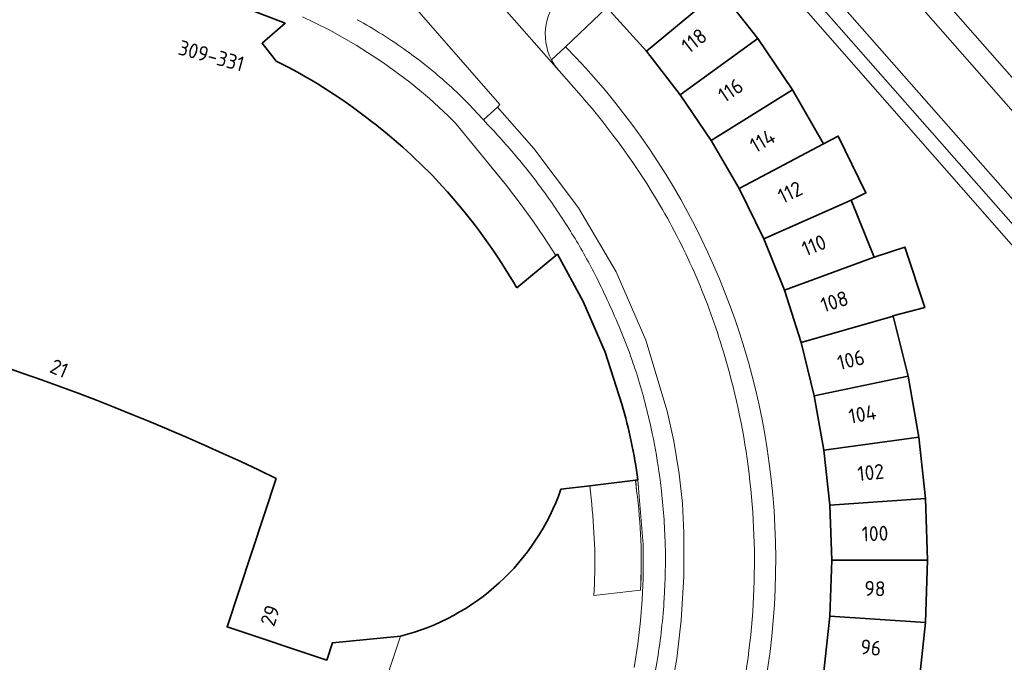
# Model space of a CAD drawing. Extents: x 150256 to 156914, y 461459 to 469481.
# Tile 557 of 656: x 154264 to 154353, y 467886 to 467944. Entities that reach past the tile are written whole.
import ezdxf
from ezdxf.enums import TextEntityAlignment as Align

# ---------------------------------------------------------------- set-up
doc = ezdxf.new("R2010")
doc.units = 0
doc.header["$LTSCALE"] = 0.75
for name, color, linetype, lineweight in [('B-RO-IE-TERREINAFSCHEIDING_KUNSTMATIG_MUUR-G', 251, 'IE-TERREINAFSCHEIDING-KUNSTMATIG-DICHT', 18), ('B-RO-OG-BEBOUWING-GV', 6, 'CONTINUOUS', 35), ('B-RO-OG-BEBOUWING-T18', 1, 'CONTINUOUS', 18), ('B-RO-VH-VERHARDING_BETONSTRAATSTEEN-GV', 251, 'CONTINUOUS', 18), ('B-RO-VH-VERHARDING_STRAATBAKSTEEN-GV', 251, 'CONTINUOUS', 18)]:
    doc.layers.add(name, color=color, linetype=linetype, lineweight=lineweight)
doc.styles.add('NLCS-ISO-M200-T18', font='NLCS-ISO.ttf', dxfattribs={"height": 360})
doc.linetypes.add('IE-TERREINAFSCHEIDING-KUNSTMATIG-DICHT', pattern='A,8,-1,[82,NLCS.SHX,S=0.75,R=90,X=0,Y=0],-1', length=10)

msp = doc.modelspace()

# ---------------------------------------------------------------- linework, layer by layer
at = {"layer": 'B-RO-IE-TERREINAFSCHEIDING_KUNSTMATIG_MUUR-G'}
for points in [[(154307.783, 467929.034), (154306.385, 467930.746)], [(154307.783, 467929.034), (154306.385, 467930.746)], [(154309.13, 467927.282), (154307.783, 467929.034)], [(154309.13, 467927.282), (154307.783, 467929.034)], [(154310.185, 467925.821), (154309.13, 467927.282)], [(154310.185, 467925.821), (154309.13, 467927.282)], [(154311.197, 467924.33), (154310.185, 467925.821)], [(154311.197, 467924.33), (154310.185, 467925.821)], [(154312.246, 467922.685), (154311.197, 467924.33)], [(154312.246, 467922.685), (154311.197, 467924.33)], [(154319.58, 467901.39), (154319.493, 467902.318)], [(154319.58, 467901.39), (154319.493, 467902.318)], [(154315.511, 467900.161), (154315.349, 467901.839)], [(154315.511, 467900.161), (154315.349, 467901.839)]]:
    msp.add_lwpolyline(points, dxfattribs=at)
for points in [[(154319.925, 467892.377, 0.045598), (154319.58, 467901.39)], [(154319.925, 467892.377, 0.045598), (154319.58, 467901.39)], [(154315.713, 467891.892, 0.039911), (154315.511, 467900.161)], [(154315.713, 467891.892, 0.039911), (154315.511, 467900.161)]]:
    msp.add_lwpolyline(points, format="xyb", dxfattribs=at)
at = {"layer": 'B-RO-OG-BEBOUWING-GV'}
for points in [[(154322.223, 467952.145), (154319.162, 467949.382), (154320.109, 467948.311), (154316.878, 467945.163), (154320.463, 467941.198), (154327.099, 467946.741)], [(154322.223, 467952.145), (154319.162, 467949.382), (154320.109, 467948.311), (154316.878, 467945.163), (154320.463, 467941.198), (154327.099, 467946.741)], [(154327.099, 467946.741), (154320.463, 467941.198), (154323.53, 467937.258), (154330.547, 467942.349)], [(154327.099, 467946.741), (154320.463, 467941.198), (154323.53, 467937.258), (154330.547, 467942.349)], [(154326.329, 467933.123), (154333.681, 467937.702), (154330.547, 467942.349), (154323.53, 467937.258)], [(154326.329, 467933.123), (154333.681, 467937.702), (154330.547, 467942.349), (154323.53, 467937.258)], [(154328.87, 467928.756), (154336.492, 467932.8), (154333.681, 467937.702), (154326.329, 467933.123)], [(154328.87, 467928.756), (154336.492, 467932.8), (154333.681, 467937.702), (154326.329, 467933.123)], [(154328.87, 467928.756), (154331.083, 467924.199), (154339.003, 467927.71), (154340.346, 467928.367), (154337.829, 467933.509), (154336.492, 467932.8)], [(154328.87, 467928.756), (154331.083, 467924.199), (154339.003, 467927.71), (154340.346, 467928.367), (154337.829, 467933.509), (154336.492, 467932.8)], [(154332.961, 467919.562), (154341.075, 467922.531), (154339.003, 467927.71), (154331.083, 467924.199)], [(154332.961, 467919.562), (154341.075, 467922.531), (154339.003, 467927.71), (154331.083, 467924.199)], [(154341.075, 467922.531), (154332.961, 467919.562), (154334.48, 467914.813), (154342.805, 467917.195), (154342.791, 467917.239), (154345.673, 467917.992), (154343.863, 467923.452)], [(154341.075, 467922.531), (154332.961, 467919.562), (154334.48, 467914.813), (154342.805, 467917.195), (154342.791, 467917.239), (154345.673, 467917.992), (154343.863, 467923.452)], [(154335.667, 467909.978), (154344.175, 467911.756), (154342.805, 467917.195), (154334.48, 467914.813)], [(154335.667, 467909.978), (154344.175, 467911.756), (154342.805, 467917.195), (154334.48, 467914.813)], [(154344.175, 467911.756), (154335.667, 467909.978), (154336.544, 467905.063), (154345.132, 467906.248)], [(154344.175, 467911.756), (154335.667, 467909.978), (154336.544, 467905.063), (154345.132, 467906.248)], [(154337.071, 467900.063), (154345.725, 467900.682), (154345.132, 467906.248), (154336.544, 467905.063)], [(154337.071, 467900.063), (154345.725, 467900.682), (154345.132, 467906.248), (154336.544, 467905.063)], [(154337.252, 467895.087), (154345.914, 467895.09), (154345.725, 467900.682), (154337.071, 467900.063)], [(154337.252, 467895.087), (154345.914, 467895.09), (154345.725, 467900.682), (154337.071, 467900.063)], [(154345.914, 467895.09), (154337.252, 467895.087), (154337.064, 467890.027), (154345.737, 467889.435)], [(154345.914, 467895.09), (154337.252, 467895.087), (154337.064, 467890.027), (154345.737, 467889.435)], [(154345.737, 467889.435), (154337.064, 467890.027), (154336.541, 467884.994), (154345.131, 467883.806)], [(154345.737, 467889.435), (154337.064, 467890.027), (154336.541, 467884.994), (154345.131, 467883.806)]]:
    msp.add_lwpolyline(points, close=True, dxfattribs=at)
for points in [[(154286.922, 467940.313), (154286.756, 467940.525), (154285.657, 467941.921), (154287.747, 467943.738), (154282.454, 467945.777), (154277.764, 467947.039)], [(154286.922, 467940.313), (154286.756, 467940.525), (154285.657, 467941.921), (154287.747, 467943.738), (154282.454, 467945.777), (154277.764, 467947.039)], [(154318.234, 467909.226), (154316.714, 467913.951), (154314.749, 467918.515), (154312.397, 467922.809), (154312.246, 467922.685), (154308.718, 467919.778)], [(154318.234, 467909.226), (154316.714, 467913.951), (154314.749, 467918.515), (154312.397, 467922.809), (154312.246, 467922.685), (154308.718, 467919.778)], [(154286.936, 467902.503), (154282.487, 467889.046), (154291.509, 467886.05), (154292.035, 467887.606), (154298.194, 467888.208)], [(154286.936, 467902.503), (154282.487, 467889.046), (154291.509, 467886.05), (154292.035, 467887.606), (154298.194, 467888.208)], [(154312.716, 467901.513), (154315.349, 467901.839), (154319.489, 467902.352), (154319.678, 467902.376)], [(154312.716, 467901.513), (154315.349, 467901.839), (154319.489, 467902.352), (154319.678, 467902.376)]]:
    msp.add_lwpolyline(points, dxfattribs=at)
for points in [[(154295.15, 467935.16, 0.050901), (154286.922, 467940.313)], [(154295.15, 467935.16, 0.050901), (154286.922, 467940.313)], [(154301.423, 467929.583, 0.039664), (154295.15, 467935.16)], [(154301.423, 467929.583, 0.039664), (154295.15, 467935.16)], [(154308.718, 467919.778, 0.056018), (154301.423, 467929.583)], [(154308.718, 467919.778, 0.056018), (154301.423, 467929.583)], [(154233.185, 467920.211, -0.066936), (154286.936, 467902.503)], [(154233.185, 467920.211, -0.066936), (154286.936, 467902.503)], [(154319.678, 467902.376, 0.040846), (154318.234, 467909.226)], [(154319.678, 467902.376, 0.040846), (154318.234, 467909.226)], [(154298.194, 467888.208, 0.251445), (154312.716, 467901.513)], [(154298.194, 467888.208, 0.251445), (154312.716, 467901.513)], [(154276.593, 467871.131, -0.067695), (154222.899, 467888.808)], [(154276.593, 467871.131, -0.067695), (154222.899, 467888.808)]]:
    msp.add_lwpolyline(points, format="xyb", dxfattribs=at)
at = {"layer": 'B-RO-VH-VERHARDING_BETONSTRAATSTEEN-GV'}
for points in [[(154345.225, 467837.884), (154348.411, 467834.303), (154381.139, 467863.087), (154400.585, 467880.215), (154401.647, 467881.231), (154363.912, 467924.141), (154353.681, 467935.715), (154331.936, 467960.462), (154331.496, 467960.963), (154330.607, 467961.973), (154323.316, 467955.543)], [(154345.225, 467837.884), (154348.411, 467834.303), (154381.139, 467863.087), (154400.585, 467880.215), (154401.647, 467881.231), (154363.912, 467924.141), (154353.681, 467935.715), (154331.936, 467960.462), (154331.496, 467960.963), (154330.607, 467961.973), (154323.316, 467955.543)], [(154346.99, 467832.688), (154347.029, 467832.644), (154348.083, 467831.462), (154404.438, 467881.008), (154333.414, 467961.768), (154331.936, 467960.462), (154353.681, 467935.715), (154363.912, 467924.141), (154401.647, 467881.231), (154400.585, 467880.215), (154381.139, 467863.087), (154348.411, 467834.303)], [(154346.99, 467832.688), (154347.029, 467832.644), (154348.083, 467831.462), (154404.438, 467881.008), (154333.414, 467961.768), (154331.936, 467960.462), (154353.681, 467935.715), (154363.912, 467924.141), (154401.647, 467881.231), (154400.585, 467880.215), (154381.139, 467863.087), (154348.411, 467834.303)], [(154327.367, 467956.604), (154325.847, 467955.287), (154357.397, 467919.292), (154354.092, 467916.37), (154369.861, 467898.311), (154370.65, 467899.005), (154364.147, 467906.419), (154365.265, 467907.376), (154364.465, 467908.285), (154363.373, 467907.315), (154355.493, 467916.281), (154356.679, 467917.155), (154356.821, 467917.259), (154356.915, 467917.12)], [(154327.367, 467956.604), (154325.847, 467955.287), (154357.397, 467919.292), (154354.092, 467916.37), (154369.861, 467898.311), (154370.65, 467899.005), (154364.147, 467906.419), (154365.265, 467907.376), (154364.465, 467908.285), (154363.373, 467907.315), (154355.493, 467916.281), (154356.679, 467917.155), (154356.821, 467917.259), (154356.915, 467917.12)], [(154387.819, 467882.837), (154390.771, 467885.415), (154390.826, 467885.456), (154380.465, 467897.302), (154339.545, 467943.76), (154330.256, 467954.377), (154329.739, 467954.963), (154328.831, 467954.182)], [(154387.819, 467882.837), (154390.771, 467885.415), (154390.826, 467885.456), (154380.465, 467897.302), (154339.545, 467943.76), (154330.256, 467954.377), (154329.739, 467954.963), (154328.831, 467954.182)], [(154329.813, 467955.027), (154329.739, 467954.963), (154330.256, 467954.377), (154339.545, 467943.76), (154380.465, 467897.302), (154390.826, 467885.456)], [(154329.813, 467955.027), (154329.739, 467954.963), (154330.256, 467954.377), (154339.545, 467943.76), (154380.465, 467897.302), (154390.826, 467885.456)], [(154358.559, 467919.917), (154328.773, 467953.802)], [(154328.773, 467953.802), (154358.559, 467919.917)], [(154358.559, 467919.917), (154328.773, 467953.802)], [(154328.773, 467953.802), (154358.559, 467919.917)], [(154314.553, 467937.165), (154312.557, 467939.429), (154312.541, 467939.448), (154312.527, 467939.464), (154302.23, 467951.165), (154300.755, 467952.842), (154296.152, 467948.976), (154296.244, 467948.873)], [(154314.553, 467937.165), (154312.557, 467939.429), (154312.541, 467939.448), (154312.527, 467939.464), (154302.23, 467951.165), (154300.755, 467952.842), (154296.152, 467948.976), (154296.244, 467948.873)], [(154302.23, 467951.165), (154312.527, 467939.464)], [(154302.23, 467951.165), (154312.527, 467939.464)], [(154305.699, 467934.969), (154306.971, 467936.131), (154307.189, 467936.359), (154298.399, 467946.456), (154296.244, 467948.873), (154296.152, 467948.976), (154292.918, 467946.209), (154291.887, 467945.32)], [(154305.699, 467934.969), (154306.971, 467936.131), (154307.189, 467936.359), (154298.399, 467946.456), (154296.244, 467948.873), (154296.152, 467948.976), (154292.918, 467946.209), (154291.887, 467945.32)], [(154296.244, 467948.873), (154298.399, 467946.456), (154307.189, 467936.359), (154306.971, 467936.131), (154310.265, 467932.4), (154314.327, 467927.026), (154317.723, 467921.209), (154320.412, 467915.035), (154322.349, 467908.586), (154322.958, 467905.871), (154323.44, 467902.929), (154323.727, 467900.217), (154323.86, 467897.582), (154323.852, 467893.622), (154323.616, 467889.666), (154323.203, 467886.173), (154322.572, 467882.711), (154321.687, 467879.16), (154320.58, 467875.671), (154319.225, 467872.182), (154317.652, 467868.786), (154316.14, 467869.582), (154315.89, 467869.089), (154323.046, 467865.384)], [(154296.244, 467948.873), (154298.399, 467946.456), (154307.189, 467936.359), (154306.971, 467936.131), (154310.265, 467932.4), (154314.327, 467927.026), (154317.723, 467921.209), (154320.412, 467915.035), (154322.349, 467908.586), (154322.958, 467905.871), (154323.44, 467902.929), (154323.727, 467900.217), (154323.86, 467897.582), (154323.852, 467893.622), (154323.616, 467889.666), (154323.203, 467886.173), (154322.572, 467882.711), (154321.687, 467879.16), (154320.58, 467875.671), (154319.225, 467872.182), (154317.652, 467868.786), (154316.14, 467869.582), (154315.89, 467869.089), (154323.046, 467865.384)], [(154311.878, 467940.404), (154313.143, 467941.611), (154316.878, 467945.163)], [(154311.878, 467940.404), (154313.143, 467941.611), (154316.878, 467945.163)], [(154289.318, 467944.311), (154290.439, 467943.766), (154291.785, 467943.111), (154294.171, 467941.755), (154296.656, 467940.142), (154299.043, 467938.391), (154300.82, 467936.924), (154302.509, 467935.36), (154303.176, 467934.675), (154307.783, 467929.034), (154309.13, 467927.282), (154310.185, 467925.821), (154311.197, 467924.33), (154312.246, 467922.685), (154312.397, 467922.809), (154314.749, 467918.515), (154316.714, 467913.951), (154318.234, 467909.226)], [(154289.318, 467944.311), (154290.439, 467943.766), (154291.785, 467943.111), (154294.171, 467941.755), (154296.656, 467940.142), (154299.043, 467938.391), (154300.82, 467936.924), (154302.509, 467935.36), (154303.176, 467934.675), (154307.783, 467929.034), (154309.13, 467927.282), (154310.185, 467925.821), (154311.197, 467924.33), (154312.246, 467922.685), (154312.397, 467922.809), (154314.749, 467918.515), (154316.714, 467913.951), (154318.234, 467909.226)], [(154313.143, 467941.611), (154311.878, 467940.404)], [(154313.143, 467941.611), (154311.878, 467940.404)], [(154312.527, 467939.464), (154312.541, 467939.448), (154312.557, 467939.429), (154314.553, 467937.165)], [(154312.527, 467939.464), (154312.541, 467939.448), (154312.557, 467939.429), (154314.553, 467937.165)], [(154316.14, 467869.582), (154317.652, 467868.786), (154319.225, 467872.182), (154320.58, 467875.671), (154321.687, 467879.16), (154322.572, 467882.711), (154323.203, 467886.173), (154323.616, 467889.666), (154323.852, 467893.622), (154323.86, 467897.582), (154323.727, 467900.217), (154323.44, 467902.929), (154322.958, 467905.871), (154322.349, 467908.586), (154320.412, 467915.035), (154317.723, 467921.209), (154314.327, 467927.026), (154310.265, 467932.4), (154306.971, 467936.131), (154305.699, 467934.969)], [(154316.14, 467869.582), (154317.652, 467868.786), (154319.225, 467872.182), (154320.58, 467875.671), (154321.687, 467879.16), (154322.572, 467882.711), (154323.203, 467886.173), (154323.616, 467889.666), (154323.852, 467893.622), (154323.86, 467897.582), (154323.727, 467900.217), (154323.44, 467902.929), (154322.958, 467905.871), (154322.349, 467908.586), (154320.412, 467915.035), (154317.723, 467921.209), (154314.327, 467927.026), (154310.265, 467932.4), (154306.971, 467936.131), (154305.699, 467934.969)], [(154319.58, 467901.39), (154319.489, 467902.352), (154315.349, 467901.839), (154315.511, 467900.161)], [(154319.58, 467901.39), (154319.489, 467902.352), (154315.349, 467901.839), (154315.511, 467900.161)], [(154319.678, 467902.376), (154319.781, 467901.221), (154320.166, 467896.511), (154320.158, 467893.448), (154320.078, 467891.524), (154319.923, 467889.604), (154319.674, 467887.484), (154319.354, 467885.377)], [(154319.354, 467885.377), (154319.674, 467887.484), (154319.923, 467889.604), (154320.078, 467891.524), (154320.158, 467893.448), (154320.166, 467896.511), (154319.781, 467901.221), (154319.678, 467902.376), (154319.489, 467902.352), (154319.58, 467901.39)], [(154319.678, 467902.376), (154319.781, 467901.221), (154320.166, 467896.511), (154320.158, 467893.448), (154320.078, 467891.524), (154319.923, 467889.604), (154319.674, 467887.484), (154319.354, 467885.377)], [(154319.354, 467885.377), (154319.674, 467887.484), (154319.923, 467889.604), (154320.078, 467891.524), (154320.158, 467893.448), (154320.166, 467896.511), (154319.781, 467901.221), (154319.678, 467902.376), (154319.489, 467902.352), (154319.58, 467901.39)], [(154315.511, 467900.161), (154315.349, 467901.839), (154312.716, 467901.513)], [(154315.511, 467900.161), (154315.349, 467901.839), (154312.716, 467901.513)], [(154315.714, 467891.893), (154319.927, 467892.377)], [(154319.927, 467892.377), (154315.714, 467891.893)], [(154315.714, 467891.893), (154319.927, 467892.377)], [(154319.927, 467892.377), (154315.714, 467891.893)], [(154298.194, 467888.208), (154294.22, 467876.204)], [(154298.194, 467888.208), (154294.22, 467876.204)]]:
    msp.add_lwpolyline(points, dxfattribs=at)
for points in [[(154313.015, 467946.467, 0.349804), (154311.878, 467940.404)], [(154311.878, 467940.404, -0.349804), (154313.015, 467946.467)], [(154313.015, 467946.467, 0.349804), (154311.878, 467940.404)], [(154311.878, 467940.404, -0.349804), (154313.015, 467946.467)], [(154298.76, 467941.219, 0.028269), (154294.272, 467944.056)], [(154294.272, 467944.056, -0.028269), (154298.76, 467941.219)], [(154298.76, 467941.219, 0.028269), (154294.272, 467944.056)], [(154294.272, 467944.056, -0.028269), (154298.76, 467941.219)], [(154331.587, 467903.853, 0.162303), (154313.143, 467941.611)], [(154331.587, 467903.853, 0.162303), (154313.143, 467941.611)], [(154302.394, 467938.307, 0.028104), (154298.76, 467941.219)], [(154298.76, 467941.219, -0.028104), (154302.394, 467938.307)], [(154302.394, 467938.307, 0.028104), (154298.76, 467941.219)], [(154298.76, 467941.219, -0.028104), (154302.394, 467938.307)], [(154312.527, 467939.464, -0.058524), (154311.878, 467940.404)], [(154311.878, 467940.404, 0.058524), (154312.527, 467939.464)], [(154312.527, 467939.464, -0.058524), (154311.878, 467940.404)], [(154311.878, 467940.404, 0.058524), (154312.527, 467939.464)], [(154305.699, 467934.969, 0.030257), (154302.394, 467938.307)], [(154302.394, 467938.307, -0.030257), (154305.699, 467934.969)], [(154305.699, 467934.969, 0.030257), (154302.394, 467938.307)], [(154302.394, 467938.307, -0.030257), (154305.699, 467934.969)], [(154321.689, 467927.248, 0.044844), (154314.553, 467937.165)], [(154314.553, 467937.165, -0.044844), (154321.689, 467927.248)], [(154321.689, 467927.248, 0.044844), (154314.553, 467937.165)], [(154314.553, 467937.165, -0.044844), (154321.689, 467927.248)], [(154305.699, 467934.969, -0.016064), (154308.625, 467931.732)], [(154308.625, 467931.732, 0.016064), (154305.699, 467934.969)], [(154305.699, 467934.969, -0.016064), (154308.625, 467931.732)], [(154308.625, 467931.732, 0.016064), (154305.699, 467934.969)], [(154308.625, 467931.732, -0.019316), (154311.283, 467928.329)], [(154311.283, 467928.329, 0.019316), (154308.625, 467931.732)], [(154308.625, 467931.732, -0.019316), (154311.283, 467928.329)], [(154311.283, 467928.329, 0.019316), (154308.625, 467931.732)], [(154311.283, 467928.329, -0.019488), (154313.724, 467924.671)], [(154313.724, 467924.671, 0.019488), (154311.283, 467928.329)], [(154311.283, 467928.329, -0.019488), (154313.724, 467924.671)], [(154313.724, 467924.671, 0.019488), (154311.283, 467928.329)], [(154324.962, 467920.788, 0.030136), (154321.689, 467927.248)], [(154321.689, 467927.248, -0.030136), (154324.962, 467920.788)], [(154324.962, 467920.788, 0.030136), (154321.689, 467927.248)], [(154321.689, 467927.248, -0.030136), (154324.962, 467920.788)], [(154313.724, 467924.671, -0.0202), (154315.788, 467920.999)], [(154315.788, 467920.999, 0.0202), (154313.724, 467924.671)], [(154313.724, 467924.671, -0.0202), (154315.788, 467920.999)], [(154315.788, 467920.999, 0.0202), (154313.724, 467924.671)], [(154315.788, 467920.999, -0.020077), (154317.962, 467916.309)], [(154317.962, 467916.309, 0.020077), (154315.788, 467920.999)], [(154315.788, 467920.999, -0.020077), (154317.962, 467916.309)], [(154317.962, 467916.309, 0.020077), (154315.788, 467920.999)], [(154327.435, 467913.982, 0.030097), (154324.962, 467920.788)], [(154324.962, 467920.788, -0.030097), (154327.435, 467913.982)], [(154327.435, 467913.982, 0.030097), (154324.962, 467920.788)], [(154324.962, 467920.788, -0.030097), (154327.435, 467913.982)], [(154317.962, 467916.309, -0.023227), (154319.757, 467911.439)], [(154319.757, 467911.439, 0.023227), (154317.962, 467916.309)], [(154317.962, 467916.309, -0.023227), (154319.757, 467911.439)], [(154319.757, 467911.439, 0.023227), (154317.962, 467916.309)], [(154329.673, 467903.613, 0.040512), (154327.435, 467913.982)], [(154327.435, 467913.982, -0.040512), (154329.673, 467903.613)], [(154329.673, 467903.613, 0.040512), (154327.435, 467913.982)], [(154327.435, 467913.982, -0.040512), (154329.673, 467903.613)], [(154319.757, 467911.439, -0.020321), (154320.99, 467906.568)], [(154320.99, 467906.568, 0.020321), (154319.757, 467911.439)], [(154319.757, 467911.439, -0.020321), (154320.99, 467906.568)], [(154320.99, 467906.568, 0.020321), (154319.757, 467911.439)], [(154318.234, 467909.226, -0.040846), (154319.678, 467902.376)], [(154318.234, 467909.226, -0.040846), (154319.678, 467902.376)], [(154320.99, 467906.568, -0.017985), (154321.667, 467902.622)], [(154321.667, 467902.622, 0.017985), (154320.99, 467906.568)], [(154320.99, 467906.568, -0.017985), (154321.667, 467902.622)], [(154321.667, 467902.622, 0.017985), (154320.99, 467906.568)], [(154322.287, 467860.203, 0.172964), (154331.587, 467903.853)], [(154322.287, 467860.203, 0.172964), (154331.587, 467903.853)], [(154328.837, 467881.428, 0.085012), (154329.673, 467903.613)], [(154329.673, 467903.613, -0.085012), (154328.837, 467881.428)], [(154328.837, 467881.428, 0.085012), (154329.673, 467903.613)], [(154329.673, 467903.613, -0.085012), (154328.837, 467881.428)], [(154321.667, 467902.622, -0.005031), (154321.794, 467901.619)], [(154321.794, 467901.619, 0.005031), (154321.667, 467902.622)], [(154321.667, 467902.622, -0.005031), (154321.794, 467901.619)], [(154321.794, 467901.619, 0.005031), (154321.667, 467902.622)], [(154312.716, 467901.513, -0.251445), (154298.194, 467888.208)], [(154312.716, 467901.513, -0.251445), (154298.194, 467888.208)], [(154319.927, 467892.377, 0.045597), (154319.58, 467901.39)], [(154319.58, 467901.39, -0.045597), (154319.927, 467892.377)], [(154319.927, 467892.377, 0.045597), (154319.58, 467901.39)], [(154319.58, 467901.39, -0.045597), (154319.927, 467892.377)], [(154321.794, 467901.619, -0.02219), (154322.163, 467896.524)], [(154322.163, 467896.524, 0.02219), (154321.794, 467901.619)], [(154321.794, 467901.619, -0.02219), (154322.163, 467896.524)], [(154322.163, 467896.524, 0.02219), (154321.794, 467901.619)], [(154315.511, 467900.161, -0.039792), (154315.714, 467891.893)], [(154315.714, 467891.893, 0.039792), (154315.511, 467900.161)], [(154315.511, 467900.161, -0.039792), (154315.714, 467891.893)], [(154315.714, 467891.893, 0.039792), (154315.511, 467900.161)], [(154322.163, 467896.524, -0.023256), (154322.075, 467891.622)], [(154322.075, 467891.622, 0.023256), (154322.163, 467896.524)], [(154322.163, 467896.524, -0.023256), (154322.075, 467891.622)], [(154322.075, 467891.622, 0.023256), (154322.163, 467896.524)], [(154322.075, 467891.622, -0.023395), (154321.467, 467886.147)], [(154321.467, 467886.147, 0.023395), (154322.075, 467891.622)], [(154322.075, 467891.622, -0.023395), (154321.467, 467886.147)], [(154321.467, 467886.147, 0.023395), (154322.075, 467891.622)], [(154321.467, 467886.147, -0.023418), (154320.363, 467880.774)], [(154320.363, 467880.774, 0.023418), (154321.467, 467886.147)], [(154321.467, 467886.147, -0.023418), (154320.363, 467880.774)], [(154320.363, 467880.774, 0.023418), (154321.467, 467886.147)]]:
    msp.add_lwpolyline(points, format="xyb", dxfattribs=at)
at = {"layer": 'B-RO-VH-VERHARDING_STRAATBAKSTEEN-GV'}
for points in [[(154286.936, 467902.503, 0.066936), (154233.185, 467920.211)], [(154286.936, 467902.503, 0.066936), (154233.185, 467920.211)], [(154222.899, 467888.808, 0.067695), (154276.593, 467871.131)], [(154222.899, 467888.808, 0.067695), (154276.593, 467871.131)]]:
    msp.add_lwpolyline(points, format="xyb", dxfattribs=at)
msp.add_lwpolyline([(154276.593, 467871.131), (154281.037, 467884.62), (154290.043, 467881.629), (154289.936, 467881.307), (154294.911, 467879.655), (154293.841, 467876.413), (154294.025, 467876.268), (154294.22, 467876.204), (154298.194, 467888.208), (154292.035, 467887.606), (154291.509, 467886.05), (154282.487, 467889.046), (154286.936, 467902.503)], dxfattribs=at)
msp.add_lwpolyline([(154276.593, 467871.131), (154281.037, 467884.62), (154290.043, 467881.629), (154289.936, 467881.307), (154294.911, 467879.655), (154293.841, 467876.413), (154294.025, 467876.268), (154294.22, 467876.204), (154298.194, 467888.208), (154292.035, 467887.606), (154291.509, 467886.05), (154282.487, 467889.046), (154286.936, 467902.503)], dxfattribs=at)

# ---------------------------------------------------------------- texts
at = {"layer": 'B-RO-OG-BEBOUWING-T18', "style": 'NLCS-ISO-M200-T18'}
for s, rotation, p in [('118', 37.9, (154324.784, 467942.159)), ('118', 37.9, (154324.784, 467942.159)), ('309-331', 344.7, (154281.062, 467940.787)), ('309-331', 344.7, (154281.062, 467940.787)), ('116', 34.1, (154328.089, 467937.658)), ('116', 34.1, (154328.089, 467937.658)), ('114', 30.2, (154330.978, 467933.087)), ('114', 30.2, (154330.978, 467933.087)), ('112', 25.9, (154333.476, 467928.428)), ('112', 25.9, (154333.476, 467928.428)), ('110', 22, (154335.636, 467923.613)), ('110', 22, (154335.636, 467923.613)), ('108', 17.8, (154337.492, 467918.526)), ('108', 17.8, (154337.492, 467918.526)), ('106', 13.8, (154338.984, 467913.242)), ('106', 13.8, (154338.984, 467913.242)), ('21', 336.8, (154267.29, 467912.47)), ('21', 336.8, (154267.29, 467912.47)), ('104', 10.1, (154340.025, 467908.326)), ('104', 10.1, (154340.025, 467908.326)), ('102', 6, (154340.779, 467903.042)), ('102', 6, (154340.779, 467903.042)), ('100', 2.1, (154341.167, 467897.507)), ('100', 2.1, (154341.167, 467897.507)), ('98', 357.9, (154341.159, 467892.522)), ('98', 357.9, (154341.159, 467892.522)), ('29', 71.8, (154286.381, 467890.077)), ('29', 71.8, (154286.381, 467890.077)), ('96', 354.1, (154340.79, 467887.179)), ('96', 354.1, (154340.79, 467887.179))]:
    msp.add_text(s, height=1.35, rotation=rotation, dxfattribs=at).set_placement(p, align=Align.MIDDLE)

doc.saveas('drawing.dxf')
